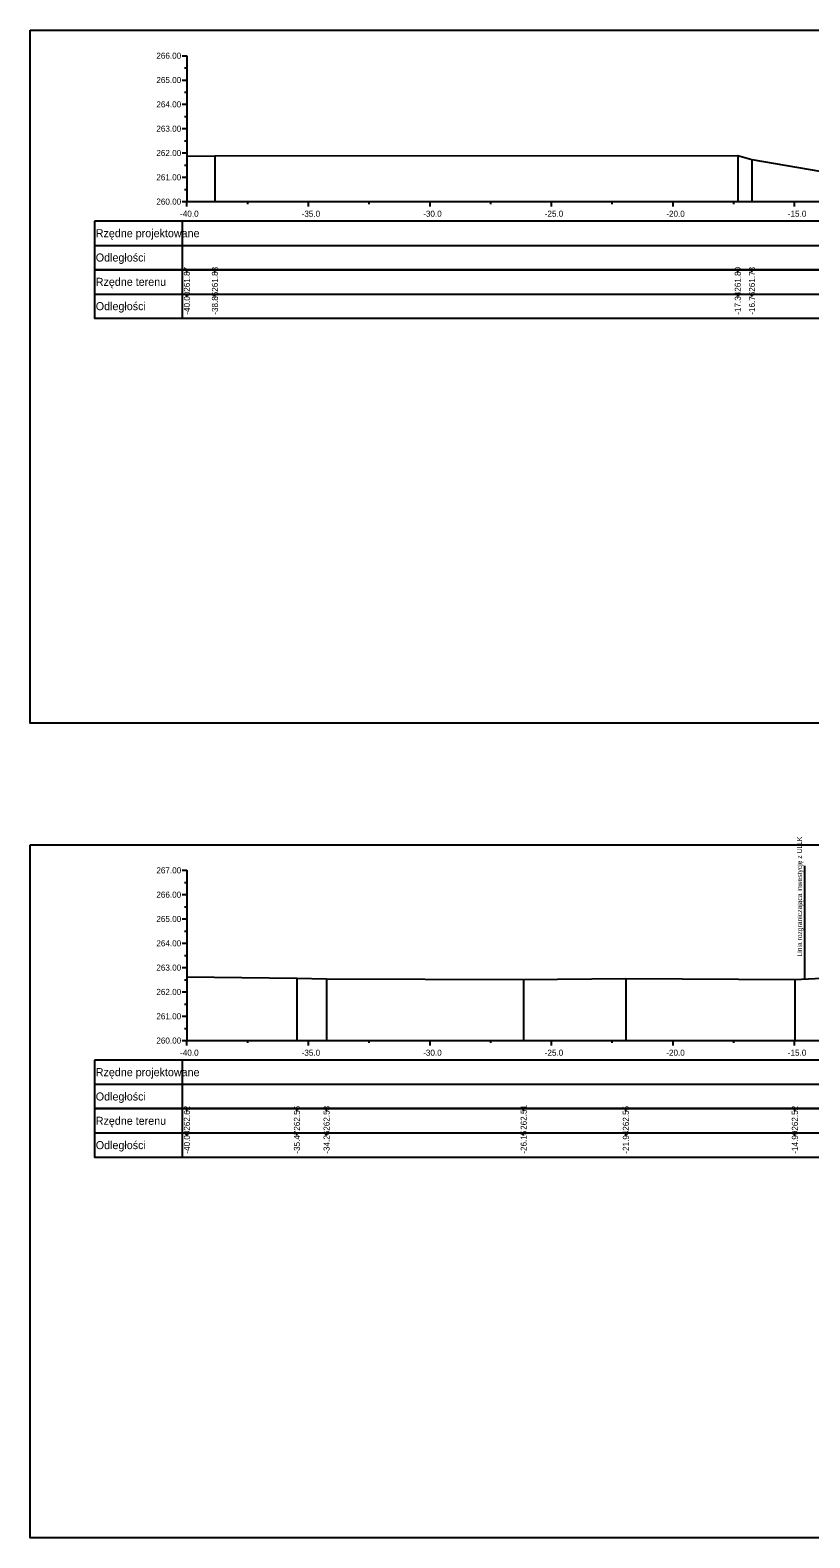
# Model space of a CAD drawing. Extents: x 6516023 to 6560129, y 5513077 to 5529206.
# Drawn here: x 6520177 to 6520209.1, y 5514518.2 to 5514580.2 of the extents above; entities that cross this region are included whole.
import ezdxf

# ---------------------------------------------------------------- set-up
doc = ezdxf.new("R2010")
doc.units = 0
for name, color, linetype in [('TOR_PRZEK_P-tabelka istniejace', 7, 'Continuous'), ('TOR_PRZEK_P-tabelka projektowane', 7, 'Continuous'), ('TOR_PRZEK_P-teren istniejacy', 7, 'Continuous'), ('TOR_PRZEK_P-uklad odniesienia', 7, 'Continuous'), ('TOR_PS_T-granica PKP-projektowana', 7, 'Continuous'), ('TOR_RAMKI-ramka+tabelka 1', 7, 'Continuous')]:
    doc.layers.add(name, color=color, linetype=linetype)

msp = doc.modelspace()

# ---------------------------------------------------------------- linework, layer by layer
at = {"layer": 'TOR_PRZEK_P-tabelka istniejace'}
for p, q in [((6520179.663, 5514570.306), (6520179.663, 5514568.306)), ((6520183.263, 5514570.306), (6520183.263, 5514568.306)), ((6520183.463, 5514570.206), (6520183.463, 5514570.306)), ((6520184.615, 5514570.206), (6520184.615, 5514570.306)), ((6520206.123, 5514570.206), (6520206.123, 5514570.306)), ((6520206.708, 5514570.206), (6520206.708, 5514570.306)), ((6520179.663, 5514569.306), (6520263.463, 5514569.306)), ((6520183.463, 5514569.206), (6520183.463, 5514569.306)), ((6520184.615, 5514569.206), (6520184.615, 5514569.306)), ((6520206.123, 5514569.206), (6520206.123, 5514569.306)), ((6520206.708, 5514569.206), (6520206.708, 5514569.306)), ((6520179.663, 5514535.806), (6520179.663, 5514533.806)), ((6520183.263, 5514535.806), (6520183.263, 5514533.806)), ((6520183.463, 5514535.706), (6520183.463, 5514535.806)), ((6520187.988, 5514535.706), (6520187.988, 5514535.806)), ((6520189.208, 5514535.706), (6520189.208, 5514535.806)), ((6520197.315, 5514535.706), (6520197.315, 5514535.806)), ((6520201.52, 5514535.706), (6520201.52, 5514535.806)), ((6520208.473, 5514535.706), (6520208.473, 5514535.806)), ((6520179.663, 5514534.806), (6520263.463, 5514534.806)), ((6520183.463, 5514534.706), (6520183.463, 5514534.806)), ((6520187.988, 5514534.706), (6520187.988, 5514534.806)), ((6520189.208, 5514534.706), (6520189.208, 5514534.806)), ((6520197.315, 5514534.706), (6520197.315, 5514534.806)), ((6520201.52, 5514534.706), (6520201.52, 5514534.806)), ((6520208.473, 5514534.706), (6520208.473, 5514534.806))]:
    msp.add_line(p, q, dxfattribs=at)
for points in [[(6520183.463, 5514574.973), (6520183.463, 5514573.306), (6520183.463, 5514573.176), (6520183.463, 5514573.106)], [(6520184.615, 5514574.985), (6520184.615, 5514573.306), (6520184.615, 5514573.176), (6520184.615, 5514573.106)], [(6520206.123, 5514575.001), (6520206.123, 5514573.306), (6520206.123, 5514573.176), (6520206.123, 5514573.106)], [(6520206.708, 5514574.831), (6520206.708, 5514573.306), (6520206.708, 5514573.176), (6520206.708, 5514573.106)], [(6520183.463, 5514541.226), (6520183.463, 5514538.806), (6520183.463, 5514538.676), (6520183.463, 5514538.606)], [(6520187.988, 5514541.165), (6520187.988, 5514538.806), (6520187.988, 5514538.676), (6520187.988, 5514538.606)], [(6520189.208, 5514541.138), (6520189.208, 5514538.806), (6520189.208, 5514538.676), (6520189.208, 5514538.606)], [(6520197.315, 5514541.121), (6520197.315, 5514538.806), (6520197.315, 5514538.676), (6520197.315, 5514538.606)], [(6520201.52, 5514541.158), (6520201.52, 5514538.806), (6520201.52, 5514538.676), (6520201.52, 5514538.606)], [(6520208.473, 5514541.121), (6520208.473, 5514538.806), (6520208.473, 5514538.676), (6520208.473, 5514538.606)]]:
    msp.add_lwpolyline(points, dxfattribs=at)
for points in [[(6520179.663, 5514570.306), (6520179.663, 5514568.306), (6520263.463, 5514568.306), (6520263.463, 5514570.306)], [(6520179.663, 5514535.806), (6520179.663, 5514533.806), (6520263.463, 5514533.806), (6520263.463, 5514535.806)]]:
    msp.add_lwpolyline(points, close=True, dxfattribs=at)
at = {"layer": 'TOR_PRZEK_P-tabelka projektowane'}
for p, q in [((6520179.663, 5514572.306), (6520179.663, 5514570.306)), ((6520183.263, 5514572.306), (6520183.263, 5514570.306)), ((6520179.663, 5514571.306), (6520263.463, 5514571.306)), ((6520179.663, 5514537.806), (6520179.663, 5514535.806)), ((6520183.263, 5514537.806), (6520183.263, 5514535.806)), ((6520179.663, 5514536.806), (6520263.463, 5514536.806))]:
    msp.add_line(p, q, dxfattribs=at)
for points in [[(6520179.663, 5514572.306), (6520179.663, 5514570.306), (6520263.463, 5514570.306), (6520263.463, 5514572.306)], [(6520179.663, 5514537.806), (6520179.663, 5514535.806), (6520263.463, 5514535.806), (6520263.463, 5514537.806)]]:
    msp.add_lwpolyline(points, close=True, dxfattribs=at)
at = {"layer": 'TOR_PRZEK_P-teren istniejacy'}
for points in [[(6520183.463, 5514574.973), (6520184.615, 5514574.985), (6520206.123, 5514575.001), (6520206.708, 5514574.831), (6520210.463, 5514574.19)], [(6520183.463, 5514541.226), (6520187.988, 5514541.165), (6520189.208, 5514541.138), (6520197.315, 5514541.121), (6520201.52, 5514541.158), (6520208.473, 5514541.121), (6520210.991, 5514541.235)]]:
    msp.add_lwpolyline(points, dxfattribs=at)
at = {"layer": 'TOR_PRZEK_P-uklad odniesienia'}
for p, q in [((6520183.263, 5514579.106), (6520183.463, 5514579.106)), ((6520183.463, 5514579.106), (6520183.463, 5514573.106)), ((6520183.363, 5514578.606), (6520183.463, 5514578.606)), ((6520183.263, 5514578.106), (6520183.463, 5514578.106)), ((6520183.363, 5514577.606), (6520183.463, 5514577.606)), ((6520183.263, 5514577.106), (6520183.463, 5514577.106)), ((6520183.363, 5514576.606), (6520183.463, 5514576.606)), ((6520183.263, 5514576.106), (6520183.463, 5514576.106)), ((6520183.363, 5514575.606), (6520183.463, 5514575.606)), ((6520183.263, 5514575.106), (6520183.463, 5514575.106)), ((6520183.363, 5514574.606), (6520183.463, 5514574.606)), ((6520183.263, 5514574.106), (6520183.463, 5514574.106)), ((6520183.363, 5514573.606), (6520183.463, 5514573.606)), ((6520183.263, 5514573.106), (6520183.463, 5514573.106)), ((6520183.463, 5514573.106), (6520263.463, 5514573.106)), ((6520183.463, 5514572.906), (6520183.463, 5514573.106)), ((6520185.963, 5514573.006), (6520185.963, 5514573.106)), ((6520188.463, 5514572.906), (6520188.463, 5514573.106)), ((6520190.963, 5514573.006), (6520190.963, 5514573.106)), ((6520193.463, 5514572.906), (6520193.463, 5514573.106)), ((6520195.963, 5514573.006), (6520195.963, 5514573.106)), ((6520198.463, 5514572.906), (6520198.463, 5514573.106)), ((6520200.963, 5514573.006), (6520200.963, 5514573.106)), ((6520203.463, 5514572.906), (6520203.463, 5514573.106)), ((6520205.963, 5514573.006), (6520205.963, 5514573.106)), ((6520208.463, 5514572.906), (6520208.463, 5514573.106)), ((6520183.263, 5514545.606), (6520183.463, 5514545.606)), ((6520183.463, 5514545.606), (6520183.463, 5514538.606)), ((6520183.363, 5514545.106), (6520183.463, 5514545.106)), ((6520183.263, 5514544.606), (6520183.463, 5514544.606)), ((6520183.263, 5514543.606), (6520183.463, 5514543.606)), ((6520183.363, 5514544.106), (6520183.463, 5514544.106)), ((6520183.363, 5514543.106), (6520183.463, 5514543.106)), ((6520183.263, 5514542.606), (6520183.463, 5514542.606)), ((6520183.363, 5514542.106), (6520183.463, 5514542.106)), ((6520183.263, 5514541.606), (6520183.463, 5514541.606)), ((6520183.363, 5514541.106), (6520183.463, 5514541.106)), ((6520183.263, 5514540.606), (6520183.463, 5514540.606)), ((6520183.363, 5514540.106), (6520183.463, 5514540.106)), ((6520183.263, 5514539.606), (6520183.463, 5514539.606)), ((6520183.263, 5514538.606), (6520183.463, 5514538.606)), ((6520183.363, 5514539.106), (6520183.463, 5514539.106)), ((6520183.463, 5514538.606), (6520263.463, 5514538.606)), ((6520183.463, 5514538.406), (6520183.463, 5514538.606)), ((6520185.963, 5514538.506), (6520185.963, 5514538.606)), ((6520188.463, 5514538.406), (6520188.463, 5514538.606)), ((6520190.963, 5514538.506), (6520190.963, 5514538.606)), ((6520193.463, 5514538.406), (6520193.463, 5514538.606)), ((6520195.963, 5514538.506), (6520195.963, 5514538.606)), ((6520198.463, 5514538.406), (6520198.463, 5514538.606)), ((6520200.963, 5514538.506), (6520200.963, 5514538.606)), ((6520203.463, 5514538.406), (6520203.463, 5514538.606)), ((6520205.963, 5514538.506), (6520205.963, 5514538.606)), ((6520208.463, 5514538.406), (6520208.463, 5514538.606))]:
    msp.add_line(p, q, dxfattribs=at)
at = {"layer": 'TOR_PS_T-granica PKP-projektowana'}
msp.add_line((6520208.879, 5514541.14), (6520208.879, 5514545.797), dxfattribs=at)
at = {"layer": 'TOR_RAMKI-ramka+tabelka 1'}
for points in [[(6520177.013, 5514580.156), (6520424.513, 5514580.156), (6520424.513, 5514551.656), (6520177.013, 5514551.656)], [(6520177.013, 5514546.656), (6520424.513, 5514546.656), (6520424.513, 5514518.156), (6520177.013, 5514518.156)]]:
    msp.add_lwpolyline(points, close=True, dxfattribs=at)

# ---------------------------------------------------------------- texts
at = {"layer": 'TOR_PRZEK_P-tabelka istniejace'}
for s, p in [('261.87', (6520183.588, 5514569.398)), ('261.88', (6520184.74, 5514569.398)), ('261.89', (6520206.248, 5514569.398)), ('261.73', (6520206.833, 5514569.398)), ('-40.00', (6520183.588, 5514568.455)), ('-38.85', (6520184.74, 5514568.453)), ('-17.34', (6520206.248, 5514568.455)), ('-16.76', (6520206.833, 5514568.454)), ('262.62', (6520183.588, 5514534.9)), ('262.56', (6520188.113, 5514534.898)), ('262.53', (6520189.333, 5514534.898)), ('262.51', (6520197.44, 5514534.933)), ('262.55', (6520201.645, 5514534.897)), ('262.52', (6520208.598, 5514534.9)), ('-40.00', (6520183.588, 5514533.955)), ('-35.47', (6520188.113, 5514533.955)), ('-34.26', (6520189.333, 5514533.954)), ('-26.15', (6520197.44, 5514533.953)), ('-21.94', (6520201.645, 5514533.955)), ('-14.99', (6520208.598, 5514533.955))]:
    msp.add_text(s, height=0.25, rotation=90, dxfattribs=at).set_placement(p)
for s, p in [('Rzędne terenu', (6520179.713, 5514569.641)), ('Odległości', (6520179.713, 5514568.641)), ('Rzędne terenu', (6520179.713, 5514535.141)), ('Odległości', (6520179.713, 5514534.141))]:
    msp.add_text(s, height=0.33, dxfattribs=at).set_placement(p)
at = {"layer": 'TOR_PRZEK_P-tabelka projektowane'}
for s, p in [('Rzędne projektowane', (6520179.713, 5514571.641)), ('Odległości', (6520179.713, 5514570.641)), ('Rzędne projektowane', (6520179.713, 5514537.141)), ('Odległości', (6520179.713, 5514536.141))]:
    msp.add_text(s, height=0.33, dxfattribs=at).set_placement(p)
at = {"layer": 'TOR_PRZEK_P-uklad odniesienia'}
for s, height, p in [('266.00', 0.25, (6520182.205, 5514578.981)), ('265.00', 0.25, (6520182.205, 5514577.981)), ('264.00', 0.25, (6520182.205, 5514576.981)), ('263.00', 0.25, (6520182.205, 5514575.981)), ('262.00', 0.25, (6520182.205, 5514574.981)), ('261.00', 0.25, (6520182.205, 5514573.981)), ('260.00', 0.25, (6520182.205, 5514572.981)), ('-40.0', 0.25, (6520183.182, 5514572.481)), ('-', 0.0001, (6520183.463, 5514573.106)), ('-35.0', 0.25, (6520188.182, 5514572.481)), ('-30.0', 0.25, (6520193.182, 5514572.481)), ('-25.0', 0.25, (6520198.182, 5514572.481)), ('-20.0', 0.25, (6520203.182, 5514572.481)), ('-15.0', 0.25, (6520208.182, 5514572.481)), ('267.00', 0.25, (6520182.205, 5514545.481)), ('266.00', 0.25, (6520182.205, 5514544.481)), ('265.00', 0.25, (6520182.205, 5514543.481)), ('264.00', 0.25, (6520182.205, 5514542.481)), ('263.00', 0.25, (6520182.205, 5514541.481)), ('262.00', 0.25, (6520182.205, 5514540.481)), ('261.00', 0.25, (6520182.205, 5514539.481)), ('260.00', 0.25, (6520182.205, 5514538.481)), ('-', 0.0001, (6520183.463, 5514538.606)), ('-40.0', 0.25, (6520183.182, 5514537.981)), ('-35.0', 0.25, (6520188.182, 5514537.981)), ('-30.0', 0.25, (6520193.182, 5514537.981)), ('-25.0', 0.25, (6520198.182, 5514537.981)), ('-20.0', 0.25, (6520203.182, 5514537.981)), ('-15.0', 0.25, (6520208.182, 5514537.981))]:
    msp.add_text(s, height=height, dxfattribs=at).set_placement(p)
at = {"layer": 'TOR_PS_T-granica PKP-projektowana'}
msp.add_text('Linia rozgraniczająca inwestycję z ULLK', height=0.2, rotation=90.0511, dxfattribs=at).set_placement((6520208.768, 5514542.061))

doc.saveas('drawing.dxf')
